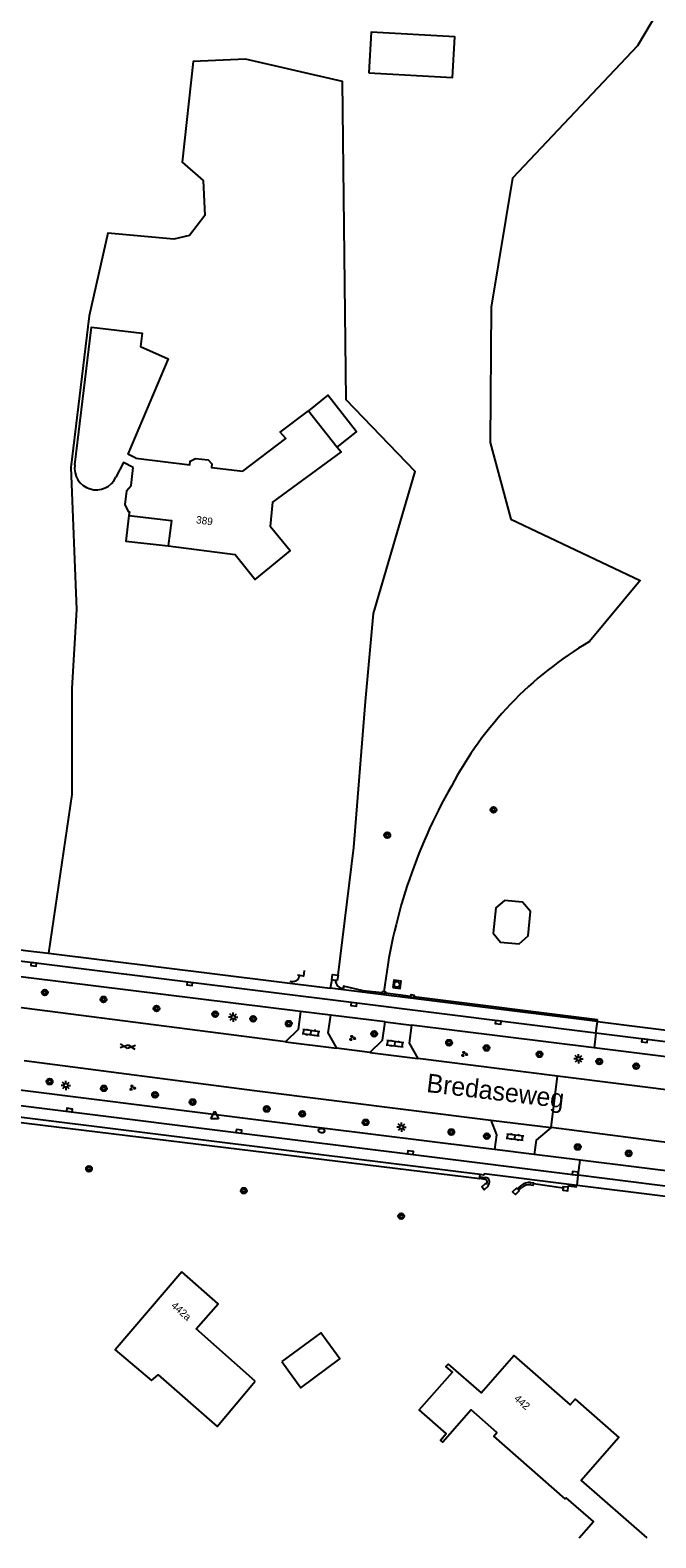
# Model space of a CAD drawing. Extents: x 131000 to 133014, y 396499 to 399001.
# Drawn here: x 131357.9 to 131442, y 396500 to 396702.6 of the extents above; entities that cross this region are included whole.
import ezdxf

# ---------------------------------------------------------------- set-up
doc = ezdxf.new("R2010")
doc.units = 0
for name, color, linetype in [('gg-afsc-erfafscheiding', 7, 'Continuous'), ('gg-afsc-hekwerk', 7, 'Continuous'), ('gg-afsc-muur', 7, 'Continuous'), ('gg-anno-huisnummerreeks BGT', 7, 'Continuous'), ('gg-anno-openbare ruimte label', 7, 'Continuous'), ('gg-bbg-bijgebouw', 7, 'Continuous'), ('gg-bbg-gedigitaliseerde bebouwing', 7, 'Continuous'), ('gg-bbg-gedigitaliseerde bijgebouw', 7, 'Continuous'), ('gg-bbg-hoofdgebouw', 7, 'Continuous'), ('gg-bbg-luifel en loopbrug', 7, 'Continuous'), ('gg-bbg-onder overbouw', 7, 'Continuous'), ('gg-bbg-pand overbouw', 7, 'Continuous'), ('gg-knt-verharding', 7, 'Continuous'), ('gt-grn-groengrens', 7, 'Continuous'), ('gt-grn-vlakafsluiter', 7, 'Continuous'), ('gt-grn-weggrens', 7, 'Continuous'), ('gt-symb-boom', 7, 'Continuous'), ('gt-symb-brandkraan', 7, 'Continuous'), ('gt-symb-gesloten verharding', 7, 'Continuous'), ('gt-symb-groenvak', 7, 'Continuous'), ('gt-symb-klinker verharding', 7, 'Continuous'), ('gt-symb-kolk', 7, 'Continuous'), ('gt-symb-lichtmast', 7, 'Continuous'), ('gt-symb-rioolschacht', 7, 'Continuous'), ('gt-symb-waterafsluiter', 7, 'Continuous')]:
    doc.layers.add(name, color=color, linetype=linetype)

# ---------------------------------------------------------------- blocks, each defined once
blk = doc.blocks.new('gt0-KOLK')
at = {"layer": 'gt-symb-kolk'}
blk.add_lwpolyline([(0, 0), (0.38, 0), (0.38, 0.4), (-0.38, 0.4), (-0.38, 0), (0, 0)], dxfattribs=at)
blk = doc.blocks.new('gt0-BOOM')
at = {"layer": 'gt-symb-boom'}
for radius in [0.4, 0.2]:
    blk.add_circle((0, 0), radius, dxfattribs=at)
blk = doc.blocks.new('gt0-LMAST')
at = {"layer": 'gt-symb-lichtmast'}
for p, q in [((-0.18, 0.17), (-0.45, 0.44)), ((-0.01, 0.25), (-0.01, 0.62)), ((0.17, 0.17), (0.44, 0.44)), ((-0.26, 0), (-0.63, 0)), ((-0.18, -0.18), (-0.45, -0.45)), ((-0.01, -0.25), (-0.01, -0.63)), ((0.44, -0.45), (0.17, -0.18)), ((0.24, 0), (0.62, 0))]:
    blk.add_line(p, q, dxfattribs=at)
blk.add_circle((-0.01, 0), 0.25, dxfattribs=at)
blk = doc.blocks.new('gt0-KL1')
at = {"layer": 'gt-symb-klinker verharding'}
for p, q in [((-1.15, 0.3), (1.15, 0.3)), ((-1, -0.3), (-1, 0.3)), ((-0.5, 0.3), (-0.5, 0.45)), ((0, -0.3), (0, 0.3)), ((0.5, 0.3), (0.5, 0.45)), ((1, -0.3), (1, 0.3)), ((-1.15, -0.3), (1.15, -0.3)), ((-0.5, -0.45), (-0.5, -0.3)), ((0.5, -0.45), (0.5, -0.3))]:
    blk.add_line(p, q, dxfattribs=at)
blk = doc.blocks.new('gt0-RS')
at = {"layer": 'gt-symb-rioolschacht'}
blk.add_lwpolyline([(-0.5, -0.5), (0.5, -0.5), (0.5, 0.5), (-0.5, 0.5)], close=True, dxfattribs=at)
blk.add_circle((0, 0), 0.375, dxfattribs=at)
blk = doc.blocks.new('gt0-GRVAK')
at = {"layer": 'gt-symb-groenvak'}
for p, q in [((-0.11, 0.19), (-0.23, 0.24)), ((-0.18, 0.15), (0.09, 0.15)), ((-0.09, 0.21), (-0.16, 0.32)), ((-0.05, 0.21), (-0.05, 0.39)), ((0, 0.21), (0.06, 0.32)), ((0.02, 0.19), (0.13, 0.24)), ((0.26, -0.05), (0.2, 0.06)), ((0.3, -0.05), (0.3, 0.13)), ((0.35, -0.05), (0.41, 0.06)), ((-0.24, -0.23), (-0.36, -0.18)), ((-0.32, -0.26), (-0.05, -0.26)), ((-0.23, -0.21), (-0.29, -0.09)), ((-0.18, -0.2), (-0.18, -0.02)), ((-0.14, -0.21), (-0.07, -0.09)), ((-0.12, -0.23), (0, -0.18)), ((0.24, -0.07), (0.12, -0.02)), ((0.17, -0.11), (0.44, -0.11)), ((0.37, -0.07), (0.49, -0.02))]:
    blk.add_line(p, q, dxfattribs=at)
blk = doc.blocks.new('gt0-BR')
at = {"layer": 'gt-symb-brandkraan'}
for centre, radius, start, end in [((-0.24, 0), 0.206, 107.5669, 252.4331), ((0.6, -2.66), 3, 106.892, 107.5669), ((0, -0.69), 0.938, 73.108, 106.892), ((-0.6, -2.66), 3, 72.4331, 73.108), ((0.24, 0), 0.206, 287.567, 72.4331), ((0.6, 2.66), 3, 252.4331, 253.108), ((0, 0.69), 0.938, 253.108, 286.8921), ((-0.6, 2.66), 3, 286.8921, 287.567)]:
    blk.add_arc(centre, radius, start, end, dxfattribs=at)
blk = doc.blocks.new('gt0-WAFSL')
at = {"layer": 'gt-symb-waterafsluiter'}
for p, q in [((-0.5, -0.33), (0, 0.67)), ((0, 0.67), (0.5, -0.33)), ((0.5, -0.33), (-0.5, -0.33))]:
    blk.add_line(p, q, dxfattribs=at)
blk = doc.blocks.new('gt0-GESVH1')
at = {"layer": 'gt-symb-gesloten verharding'}
for p, q in [((-0.99, -0.26), (0.01, 0.24)), ((0.01, -0.26), (-0.99, 0.24)), ((0.01, 0.24), (1.01, -0.26)), ((1.01, 0.24), (0.01, -0.26))]:
    blk.add_line(p, q, dxfattribs=at)

msp = doc.modelspace()

# ---------------------------------------------------------------- linework, layer by layer
at = {"layer": 'gg-afsc-erfafscheiding'}
msp.add_lwpolyline([(131430.2, 396547.15), (131430.22, 396547.3), (131431.37, 396547.16)], dxfattribs=at)
for centre, radius, start, end in [((131393.13, 396575.72), 1, 250.3811, 349.5547), ((131399.99, 396574.88), 1.07, 178.7641, 271.026)]:
    msp.add_arc(centre, radius, start, end, dxfattribs=at)
at = {"layer": 'gg-afsc-hekwerk'}
for p, q in [((131394.12, 396575.54), (131393.82, 396575.58)), ((131409.06, 396572.75), (131405.64, 396573.17)), ((131409.47, 396572.72), (131434.15, 396569.65)), ((131353.67, 396556.17), (131418.3, 396548.29)), ((131425.52, 396547.61), (131429.52, 396547.01))]:
    msp.add_line(p, q, dxfattribs=at)
for points in [[(131394.71, 396576.23), (131394.63, 396575.48), (131394.12, 396575.54)], [(131405.2, 396573.2), (131402.63, 396573.51), (131400.01, 396574.1), (131400.01, 396573.8)]]:
    msp.add_lwpolyline(points, dxfattribs=at)
at = {"layer": 'gg-afsc-muur'}
for p, q in [((131398.92, 396574.9), (131398.41, 396574.97)), ((131418.3, 396548.29), (131418.33, 396548.52)), ((131418.33, 396548.52), (131419.1, 396548.42))]:
    msp.add_line(p, q, dxfattribs=at)
for points in [[(131398.41, 396574.97), (131398.51, 396575.69), (131399.26, 396575.59)], [(131399.26, 396575.59), (131399.16, 396574.87), (131398.92, 396574.9)], [(131405.64, 396573.17), (131405.62, 396573.04), (131405.19, 396573.09), (131405.2, 396573.2)], [(131405.2, 396573.2), (131405.22, 396573.39), (131405.44, 396573.36)], [(131405.44, 396573.36), (131405.66, 396573.34), (131405.64, 396573.17)], [(131409.47, 396572.72), (131409.45, 396572.57), (131409.04, 396572.62), (131409.06, 396572.75)], [(131409.06, 396572.75), (131409.09, 396572.98), (131409.5, 396572.92), (131409.47, 396572.72)], [(131419.03, 396548.16), (131418.29, 396548.26), (131418.3, 396548.29)], [(131419.38, 396547.35), (131419.42, 396547.26), (131418.91, 396546.76), (131418.6, 396547.17), (131419.1, 396547.61), (131419.2, 396547.54)], [(131423.88, 396547.32), (131423.35, 396546.88), (131423.25, 396546.97), (131422.73, 396546.49), (131423.1, 396546.12), (131423.6, 396546.6), (131423.53, 396546.69), (131423.98, 396547.07)], [(131425.14, 396547.74), (131425.53, 396547.7), (131425.52, 396547.61)], [(131425.19, 396547.43), (131425.49, 396547.39), (131425.52, 396547.61)], [(131429.52, 396547.01), (131429.49, 396546.7), (131430.14, 396546.63), (131430.2, 396547.15)], [(131429.52, 396547.01), (131429.54, 396547.21), (131430.2, 396547.15)]]:
    msp.add_lwpolyline(points, dxfattribs=at)
for centre, radius, start, end in [((131419.03, 396547.83), 0.594, 305.7828, 83.0186), ((131418.96, 396547.81), 0.359, 310.9873, 79.3673), ((131424.98, 396546.13), 1.62, 84.0831, 132.6512), ((131424.99, 396545.89), 1.56, 82.5309, 130.2482)]:
    msp.add_arc(centre, radius, start, end, dxfattribs=at)
at = {"layer": 'gg-bbg-bijgebouw'}
msp.add_lwpolyline([(131391.72, 396523.67), (131394.28, 396520.17), (131399.52, 396524.03), (131396.96, 396527.53), (131391.72, 396523.67)], dxfattribs=at)
at = {"layer": 'gg-bbg-gedigitaliseerde bebouwing'}
for p, q in [((131395.27, 396651.43), (131399.16, 396646.54)), ((131372.1, 396645.04), (131370.99, 396645.61))]:
    msp.add_line(p, q, dxfattribs=at)
for points in [[(131363.89, 396644.15), (131366.14, 396662.67), (131372.93, 396661.84), (131372.71, 396660.04), (131376.43, 396658.38), (131370.99, 396645.61)], [(131372.1, 396645.04), (131379.32, 396644.17), (131379.37, 396644.64), (131380.1, 396645.02), (131381.79, 396644.82), (131382.3, 396644.28), (131382.25, 396643.8), (131386.47, 396643.3), (131392.22, 396647.69), (131391.49, 396648.55), (131395.27, 396651.43)], [(131399.16, 396646.54), (131399.67, 396645.9), (131390.47, 396639.13), (131390.14, 396635.89)], [(131371.73, 396643.78), (131370.4, 396644.45), (131369.4, 396642.49)], [(131370.82, 396640.66), (131371.46, 396641.37), (131371.73, 396643.78)], [(131378.26, 396535.74), (131369.3, 396525.27), (131374.17, 396521.12), (131375.07, 396521.92), (131383.01, 396514.96), (131388.14, 396521.05)]]:
    msp.add_lwpolyline(points, dxfattribs=at)
msp.add_arc((131366.76, 396643.71), 2.91, 171.3428, 335.213, dxfattribs=at)
at = {"layer": 'gg-bbg-gedigitaliseerde bijgebouw'}
msp.add_lwpolyline([(131420.13, 396581.25), (131421.12, 396580.03), (131423.6, 396579.82), (131424.81, 396580.86), (131425.14, 396584.14), (131424.06, 396585.4), (131421.65, 396585.62), (131420.46, 396584.64), (131420.13, 396581.25)], dxfattribs=at)
at = {"layer": 'gg-bbg-hoofdgebouw'}
for points in [[(131370.82, 396640.66), (131370.58, 396638.82), (131371.06, 396637.89), (131371.21, 396637.84), (131371.14, 396637.34)], [(131376.43, 396633.26), (131385.44, 396632.09), (131388.12, 396628.77), (131392.82, 396632.59), (131390.14, 396635.89)], [(131388.14, 396521.05), (131380.18, 396528.09), (131383.14, 396531.43), (131378.26, 396535.74)], [(131431.66, 396500), (131433.59, 396502.19), (131429.94, 396505.39), (131429.81, 396505.24), (131420.19, 396513.68), (131420.62, 396514.16), (131417.16, 396517.2), (131413.35, 396512.86), (131413.03, 396513.14), (131413.79, 396514), (131410.17, 396517.18), (131414.64, 396522.26), (131413.77, 396523.03), (131414.05, 396523.35), (131418.48, 396519.46), (131422.91, 396524.51), (131430.46, 396517.87), (131431.14, 396518.61), (131436.99, 396513.46), (131431.96, 396507.72), (131440.75, 396500)]]:
    msp.add_lwpolyline(points, dxfattribs=at)
at = {"layer": 'gg-bbg-luifel en loopbrug'}
for points in [[(131403.41, 396696.83), (131414.63, 396696.19), (131414.94, 396701.65), (131403.72, 396702.28), (131403.41, 396696.83)], [(131399.16, 396646.54), (131401.76, 396648.61), (131397.87, 396653.5), (131395.27, 396651.43)]]:
    msp.add_lwpolyline(points, dxfattribs=at)
at = {"layer": 'gg-bbg-onder overbouw'}
msp.add_lwpolyline([(131371.14, 396637.34), (131376.86, 396636.68), (131376.43, 396633.26)], dxfattribs=at)
at = {"layer": 'gg-bbg-pand overbouw'}
msp.add_lwpolyline([(131371.14, 396637.34), (131370.74, 396633.92), (131376.43, 396633.26)], dxfattribs=at)
at = {"layer": 'gg-knt-verharding'}
for p, q in [((131360.35, 396578.54), (131398.22, 396573.84)), ((131434.12, 396569.36), (131398.22, 396573.84)), ((131398.24, 396570.23), (131394.23, 396570.72)), ((131405.58, 396569.34), (131398.24, 396570.23)), ((131405.58, 396569.34), (131409.15, 396568.88)), ((131433.68, 396565.83), (131409.15, 396568.88)), ((131434.12, 396569.36), (131470.72, 396564.82)), ((131392.21, 396566.62), (131399.07, 396565.8)), ((131403.53, 396565.19), (131399.07, 396565.8)), ((131403.53, 396565.19), (131409.99, 396564.39)), ((131470.74, 396561.23), (131433.68, 396565.83)), ((131428.77, 396562.03), (131409.99, 396564.39)), ((131468.79, 396557.01), (131428.77, 396562.03)), ((131425.62, 396551.48), (131420.3, 396552.17)), ((131431.81, 396550.76), (131425.62, 396551.48)), ((131467.54, 396546.25), (131431.81, 396550.76))]:
    msp.add_line(p, q, dxfattribs=at)
for points in [[(131299.41, 396586.84), (131329.82, 396582.47), (131342.65, 396580.77), (131357.61, 396578.88), (131360.35, 396578.54)], [(131433.92, 396567.81), (131401.41, 396571.88), (131340.22, 396579.5), (131327.46, 396581.22), (131321.07, 396582.15), (131304.69, 396584.48)], [(131394.23, 396570.72), (131357.65, 396575.25), (131332.31, 396578.48), (131304.65, 396582.4)], [(131392.21, 396566.62), (131328.16, 396574.9), (131313.23, 396576.86), (131300.99, 396578.53)], [(131246.72, 396575), (131274.21, 396569.9), (131289.66, 396567.17), (131294.9, 396566.28), (131299.97, 396565.46), (131305.58, 396564.6), (131311.69, 396563.72), (131317.65, 396562.93), (131323.09, 396562.23), (131340.46, 396560.1), (131385.92, 396554.41), (131408.98, 396551.55), (131431.56, 396548.73)], [(131394.23, 396570.72), (131393.88, 396568.3), (131392.21, 396566.62)], [(131398.24, 396570.23), (131397.91, 396567.85), (131399.07, 396565.8)], [(131403.53, 396565.19), (131405.23, 396566.88), (131405.58, 396569.34)], [(131409.15, 396568.88), (131408.84, 396566.44), (131409.99, 396564.39)], [(131581.27, 396549.45), (131555.18, 396552.68), (131537.05, 396554.97), (131517.75, 396557.36), (131499.86, 396559.63), (131459.82, 396564.57), (131433.92, 396567.81)], [(131357.08, 396564.12), (131388.05, 396560.09), (131419.78, 396556.13)], [(131420.3, 396552.17), (131418.06, 396552.46), (131397.11, 396555.05), (131357.93, 396559.98), (131355.01, 396560.33)], [(131418.36, 396548.8), (131397.01, 396551.44), (131353.12, 396556.93)], [(131419.78, 396556.13), (131420.56, 396554.14), (131420.3, 396552.17)], [(131427.9, 396555.11), (131425.88, 396553.43), (131425.62, 396551.48)], [(131466.89, 396550.21), (131445.14, 396552.88), (131427.9, 396555.11)], [(131431.39, 396547.33), (131418.89, 396548.89), (131418.86, 396548.73), (131418.36, 396548.8)], [(131582.87, 396529.8), (131576.66, 396530.59), (131452.79, 396546.06), (131431.56, 396548.73)], [(131471.48, 396542.3), (131443.27, 396545.85), (131431.39, 396547.33)]]:
    msp.add_lwpolyline(points, dxfattribs=at)
at = {"layer": 'gt-grn-groengrens'}
for points in [[(131497.23, 396664.7), (131499.46, 396673.94), (131499.77, 396684.78), (131496.59, 396694.34), (131489.58, 396702.3), (131481.18, 396708.88), (131476.59, 396711), (131468.47, 396711.71), (131450.11, 396709.94), (131443.05, 396706.41), (131439.51, 396700.44), (131422.73, 396682.69), (131419.84, 396665.34), (131419.73, 396647.15), (131422.51, 396636.84), (131439.87, 396628.61), (131433.06, 396620.4)], [(131399.26, 396575.59), (131401.37, 396592.74), (131402.96, 396612.35), (131404.04, 396624.2), (131409.64, 396643.26), (131400.34, 396652.88), (131399.88, 396695.67), (131386.8, 396698.67), (131379.78, 396698.33), (131378.32, 396684.84), (131381.11, 396682.36), (131381.37, 396677.65), (131379.28, 396674.98), (131377.19, 396674.49), (131368.31, 396675.27), (131365.8, 396664.19), (131363.34, 396643.78), (131364.12, 396624.71), (131363.47, 396614.11), (131363.47, 396599.88), (131360.35, 396578.54)]]:
    msp.add_lwpolyline(points, dxfattribs=at)
for centre, radius, start, end in [((131458.08, 396577.9), 49.32, 120.4814, 152.0691), ((131477.67, 396564.99), 72.72, 150.312, 173.3849)]:
    msp.add_arc(centre, radius, start, end, dxfattribs=at)
at = {"layer": 'gt-grn-vlakafsluiter'}
for p, q in [((131398.41, 396574.97), (131398.22, 396573.84)), ((131434.12, 396569.36), (131434.15, 396569.65)), ((131418.33, 396548.52), (131418.36, 396548.8))]:
    msp.add_line(p, q, dxfattribs=at)
at = {"layer": 'gt-grn-weggrens'}
for p, q in [((131433.92, 396567.81), (131434.12, 396569.36)), ((131433.92, 396567.81), (131433.68, 396565.83)), ((131427.9, 396555.11), (131428.77, 396562.03)), ((131419.78, 396556.13), (131427.9, 396555.11)), ((131431.56, 396548.73), (131431.81, 396550.76)), ((131431.39, 396547.33), (131431.56, 396548.73))]:
    msp.add_line(p, q, dxfattribs=at)

# ---------------------------------------------------------------- block references
at = {"layer": 'gt-symb-boom'}
for p in [(131420.15, 396597.81), (131405.88, 396594.4), (131359.85, 396573.26), (131367.73, 396572.34), (131374.85, 396571.12), (131382.74, 396570.35), (131387.85, 396569.72), (131392.63, 396569.08), (131404.12, 396567.71), (131414.18, 396566.52), (131419.21, 396565.81), (131426.34, 396564.96), (131434.38, 396563.99), (131439.33, 396563.36), (131360.49, 396561.29), (131374.66, 396559.52), (131379.71, 396558.55), (131389.67, 396557.62), (131394.45, 396556.97), (131402.97, 396555.82), (131414.49, 396554.52), (131419.27, 396553.96), (131431.48, 396552.51), (131438.33, 396551.65), (131365.78, 396549.58), (131386.6, 396546.64), (131407.74, 396543.21)]:
    msp.add_blockref('gt0-BOOM', p, dxfattribs=at)
at = {"layer": 'gt-symb-boom', "rotation": 66.432928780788}
msp.add_blockref('gt0-BOOM', (131367.77, 396560.39), dxfattribs=at)
at = {"layer": 'gt-symb-brandkraan', "rotation": -6.719879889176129}
msp.add_blockref('gt0-BR', (131397.03, 396554.71), dxfattribs=at)
at = {"layer": 'gt-symb-gesloten verharding', "rotation": -7.238726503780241}
msp.add_blockref('gt0-GESVH1', (131370.99, 396566.02), dxfattribs=at)
at = {"layer": 'gt-symb-groenvak'}
for p in [(131401.17, 396567.16), (131416.23, 396565.01), (131371.61, 396560.48)]:
    msp.add_blockref('gt0-GRVAK', p, dxfattribs=at)
at = {"layer": 'gt-symb-klinker verharding'}
for p, rotation in [((131395.63, 396567.89), -7.181878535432), ((131406.92, 396566.41), -7.181878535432), ((131423.05, 396553.86), -7.125016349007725)]:
    msp.add_blockref('gt0-KL1', p, dxfattribs=dict(at, rotation=rotation))
at = {"layer": 'gt-symb-kolk'}
for p, rotation in [((131358.37, 396577.24), 172.8749836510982), ((131379.34, 396574.63), 172.99574075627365), ((131401.41, 396571.88), 172.93185994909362), ((131420.83, 396569.45), 172.8749836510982), ((131440.5, 396566.98), 172.8749836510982), ((131363.14, 396557.26), -7.125016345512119), ((131385.92, 396554.41), -7.068140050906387), ((131408.98, 396551.55), -7.125016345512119), ((131431.12, 396548.78), -7.125016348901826)]:
    msp.add_blockref('gt0-KOLK', p, dxfattribs=dict(at, rotation=rotation))
at = {"layer": 'gt-symb-lichtmast'}
for p in [(131385.18, 396569.95), (131431.6, 396564.35), (131362.68, 396560.79), (131407.79, 396555.17)]:
    msp.add_blockref('gt0-LMAST', p, dxfattribs=at)
at = {"layer": 'gt-symb-rioolschacht', "rotation": -7.068140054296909}
msp.add_blockref('gt0-RS', (131407.18, 396574.35), dxfattribs=at)
at = {"layer": 'gt-symb-waterafsluiter'}
msp.add_blockref('gt0-WAFSL', (131382.68, 396556.64), dxfattribs=at)

# ---------------------------------------------------------------- texts
at = {"layer": 'gg-anno-huisnummerreeks BGT'}
for s, rotation, p in [('389', 352.6, (131380.14, 396636.31)), ('442a', 318.6, (131376.75, 396531.07)), ('442', 318.7, (131422.84, 396518.58))]:
    msp.add_text(s, height=1, rotation=rotation, dxfattribs=at).set_placement(p)
at = {"layer": 'gg-anno-openbare ruimte label'}
msp.add_text('Bredaseweg', height=2.5, rotation=353.2, dxfattribs=at).set_placement((131411.06, 396559.91))

doc.saveas('drawing.dxf')
